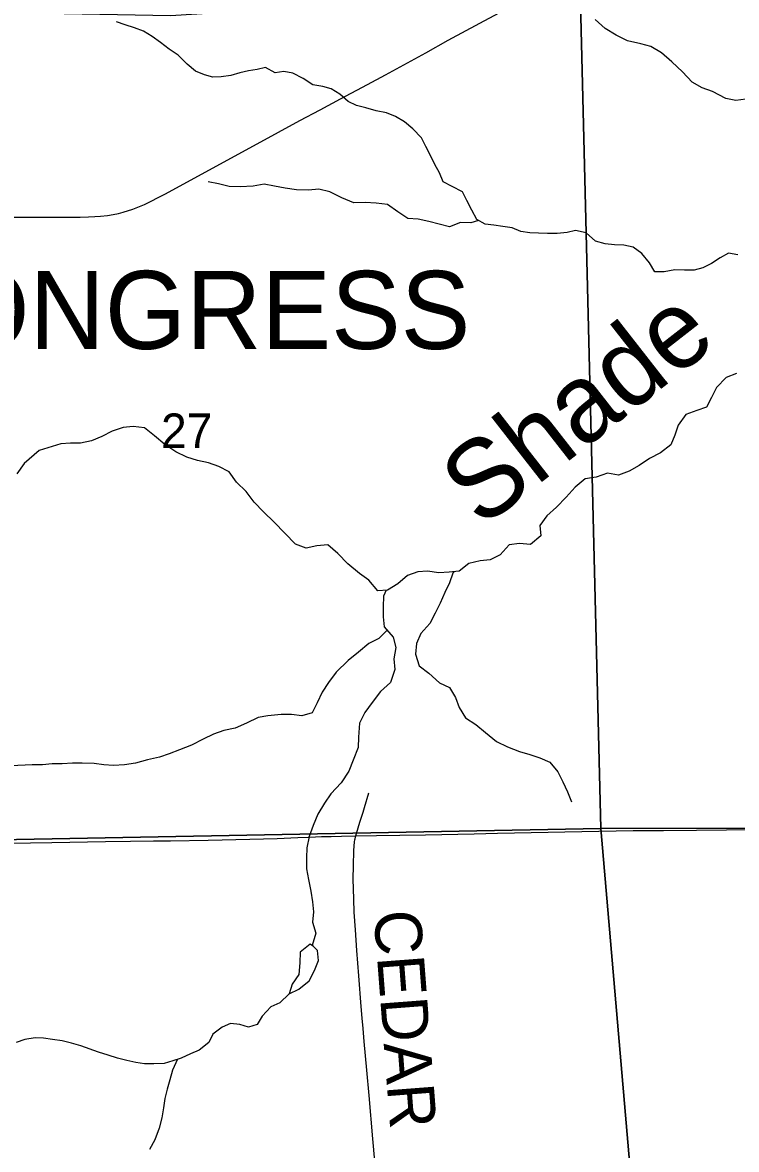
# Model space of a CAD drawing. Extents: x 1985906 to 2360102, y 891258 to 1222054.
# Drawn here: x 2093824 to 2098396, y 1060428 to 1067646 of the extents above; entities that cross this region are included whole.
import ezdxf

# ---------------------------------------------------------------- set-up
doc = ezdxf.new("R2010")
doc.units = 0
for name, color, linetype in [('GM_X_Corporation_Text', 7, 'Continuous'), ('GM_X_County_Road', 7, 'Continuous'), ('GM_X_Minor_Lake', 7, 'Continuous'), ('GM_X_Minor_River', 7, 'Continuous'), ('GM_X_Minor_River_Text', 7, 'Continuous'), ('GM_X_Section', 7, 'Continuous'), ('GM_X_Section_Text', 7, 'Continuous'), ('GM_X_State_Route', 7, 'Continuous'), ('GM_X_Township_Road', 7, 'Continuous'), ('GM_X_Township_Road_Text', 7, 'Continuous')]:
    doc.layers.add(name, color=color, linetype=linetype)

msp = doc.modelspace()

# ---------------------------------------------------------------- linework, layer by layer
at = {"layer": 'GM_X_County_Road'}
for points in [[(2092441.2, 1062369.9), (2092497.9, 1062370.5), (2092600.7, 1062371.7), (2092879.6, 1062376.8), (2093125.4, 1062381.3), (2093601, 1062388.6), (2094011.1, 1062395.1), (2094355.7, 1062400.4), (2094515.5, 1062402.7), (2094661.8, 1062404.5), (2094771.7, 1062405.9), (2095011.9, 1062408.4), (2095279.9, 1062415), (2095454.7, 1062420.6), (2095586.3, 1062425.7), (2095653.8, 1062428.3), (2095700.5, 1062430.3), (2095738.7, 1062432), (2095800.1, 1062432.9), (2095867.4, 1062434.6), (2095957.9, 1062436.2)], [(2095957.9, 1062436.2), (2096090.8, 1062438.5), (2096241.2, 1062441.1), (2096405.3, 1062444.5), (2096717.1, 1062450.4), (2096865.8, 1062453.7), (2097405.8, 1062465.8), (2097733.9, 1062470.5), (2097928.9, 1062472.4), (2098139.9, 1062474.5), (2098331.9, 1062476.3), (2098493, 1062478.1), (2098719.2, 1062479.9), (2098889.8, 1062480.6), (2099071.7, 1062482), (2099176.5, 1062482.8), (2099637.2, 1062485.5), (2100014.5, 1062491.1), (2100199.5, 1062492.6), (2100330.5, 1062492.6)]]:
    msp.add_lwpolyline(points, dxfattribs=at)
at = {"layer": 'GM_X_Minor_Lake'}
msp.add_line((2095713.2, 1061702.1), (2095687.5, 1061728.6), dxfattribs=at)
msp.add_lwpolyline([(2095687.5, 1061728.6), (2095665.6, 1061742.9), (2095602.6, 1061691.6), (2095599.6, 1061623.3), (2095592.5, 1061549.1), (2095551.5, 1061487.4), (2095530.5, 1061425.5), (2095593.2, 1061454.7), (2095660.2, 1061508.1), (2095693.3, 1061573.9), (2095718.3, 1061637.8), (2095713.2, 1061702.1)], dxfattribs=at)
at = {"layer": 'GM_X_Minor_River'}
for points in [[(2096435, 1066798.8), (2096407.7, 1066853.3), (2096378.4, 1066907.9), (2096323, 1066964.9), (2096269.4, 1067009.8), (2096211.6, 1067044.7), (2096153.7, 1067067.6), (2096089.6, 1067080.5), (2096021.6, 1067099.4), (2095963.6, 1067114.3), (2095909.8, 1067141.1), (2095856.2, 1067188), (2095800.5, 1067222.9), (2095746.5, 1067237.6), (2095682.3, 1067246.5), (2095620.7, 1067287.5), (2095554.9, 1067322.5), (2095496.8, 1067333.3), (2095442.4, 1067324), (2095380.7, 1067359), (2095326.3, 1067345.6), (2095269.9, 1067336.4), (2095215.5, 1067325.1), (2095157, 1067307.8), (2095096.6, 1067298.5), (2095042.4, 1067297.2), (2094988.4, 1067312), (2094932.5, 1067334.8), (2094878.9, 1067379.7), (2094819.5, 1067436.8), (2094763.8, 1067475.6), (2094708.2, 1067518.6), (2094654.5, 1067557.4), (2094598.7, 1067590.3), (2094540.8, 1067613.1), (2094480.8, 1067632), (2094424.9, 1067650.8)], [(2098456.5, 1067155.2), (2098392.2, 1067148.1), (2098328.1, 1067159), (2098242.3, 1067204.3), (2098176.4, 1067227.3), (2098112.7, 1067264.2), (2098051.4, 1067331.3), (2097982, 1067394.5), (2097916.5, 1067451.6), (2097846.8, 1067492.7), (2097782.8, 1067509.6), (2097698.7, 1067528.8), (2097625, 1067565.9), (2097555.3, 1067609), (2097491.8, 1067666.1)], [(2098404.1, 1066158.1), (2098346, 1066168.9), (2098291.3, 1066139.5), (2098236.6, 1066104.1), (2098179.9, 1066074.7), (2098125.5, 1066061.4), (2098063.2, 1066060.2), (2098001, 1066063.1), (2097932.6, 1066049.9), (2097874.3, 1066050.7), (2097839, 1066107.4), (2097789.6, 1066166.3), (2097734, 1066207.2), (2097673.9, 1066220), (2097615.7, 1066222.8), (2097555.6, 1066229.6), (2097493.5, 1066246.5), (2097434.1, 1066299.5), (2097366, 1066314.5), (2097311.6, 1066301.2), (2097247.2, 1066296), (2097187, 1066294.8), (2097128.8, 1066297.6), (2097072.6, 1066300.3), (2097014.4, 1066309.1), (2096960.6, 1066332), (2096900.4, 1066340.8), (2096842.3, 1066347.6), (2096786.2, 1066354.4), (2096732.4, 1066385.2), (2096701.1, 1066443.8), (2096669.8, 1066506.5), (2096640.5, 1066561.1), (2096574.7, 1066596.1), (2096516.9, 1066627), (2096493.6, 1066683.5), (2096464.3, 1066738.1), (2096435, 1066798.8)], [(2096743.4, 1066378.9), (2096693.9, 1066363.6), (2096627.7, 1066366.5), (2096559, 1066337.3), (2096426.9, 1066371.2), (2096356.8, 1066386.2), (2096290.6, 1066391.1), (2096227, 1066434.1), (2096161.4, 1066481.2), (2096089.2, 1066490.2), (2096018.9, 1066493.1), (2095944.6, 1066492.1), (2095868.7, 1066523.2), (2095791, 1066562.4), (2095720.9, 1066579.4), (2095654.6, 1066572.3), (2095578.3, 1066575.3), (2095506.2, 1066586.3), (2095438, 1066599.2), (2095372, 1066612.2), (2095301.5, 1066599.1), (2095217.1, 1066594.2), (2095146.8, 1066597.1), (2095078.8, 1066614.1), (2095012.7, 1066627)], [(2098397.2, 1065399.2), (2098330.5, 1065372), (2098267.3, 1065308.6), (2098236.3, 1065244.7), (2098205.3, 1065182.9), (2098142.7, 1065161.6), (2098072.1, 1065136.5), (2098022.9, 1065066.8), (2098001.9, 1065002.9), (2097974.9, 1064941)], [(2097974.9, 1064941), (2097909.9, 1064889.7), (2097839.1, 1064854.5), (2097772.1, 1064809.2), (2097709.4, 1064771.9), (2097640.7, 1064746.7), (2097570.6, 1064759.6), (2097497.9, 1064734.5), (2097427.5, 1064723.4), (2097362.5, 1064670.1), (2097305.3, 1064606.6), (2097244.2, 1064543.1), (2097181.1, 1064485.8), (2097136, 1064424.1), (2097143.1, 1064359.8), (2097076, 1064302.4), (2097005.8, 1064309.4), (2096941.4, 1064300.2), (2096882.3, 1064236.7), (2096819.6, 1064205.4), (2096755.2, 1064198.3), (2096682.6, 1064181.2), (2096619.7, 1064131.8), (2096555.3, 1064126.6), (2096489, 1064121.5), (2096416.9, 1064132.5), (2096354.5, 1064127.3), (2096289.9, 1064104.1), (2096226.9, 1064050.7), (2096162.1, 1064011.4), (2096099.7, 1064006.2), (2096042.5, 1064075.3), (2095980.8, 1064118.3), (2095907.4, 1064179.5), (2095844.1, 1064244.6), (2095778.6, 1064301.7), (2095708.2, 1064294.6), (2095639.7, 1064279.4), (2095571.8, 1064304.4), (2095504.5, 1064375.6), (2095435.3, 1064446.8), (2095365.9, 1064512), (2095306.6, 1064575), (2095255.3, 1064642), (2095193.9, 1064703.1), (2095146.7, 1064767.9), (2095080.9, 1064802.9), (2095014.9, 1064825.9), (2094944.9, 1064840.9), (2094874.9, 1064861.9), (2094805.1, 1064897), (2094735.5, 1064944.1), (2094668, 1064999.2), (2094604.4, 1065050.3), (2094532.3, 1065059.2), (2094467.9, 1065052.1), (2094397.3, 1065028.9), (2094330.5, 1064995.7), (2094265.8, 1064966.4), (2094195.3, 1064951.3), (2094131.1, 1064952.2), (2094068.8, 1064949), (2093929.6, 1064904.7), (2093834, 1064821.6), (2093786.8, 1064756)], [(2096587.6, 1064129.2), (2096579.4, 1064120.3), (2096558.4, 1064058.3), (2096529.4, 1063996.5), (2096498.2, 1063926.6), (2096467.2, 1063862.8), (2096432.1, 1063797), (2096375, 1063733.5), (2096347.9, 1063669.6), (2096340.9, 1063601.4), (2096364, 1063526.8), (2096425.6, 1063479.8), (2096494.9, 1063416.6), (2096558.8, 1063387.7), (2096596, 1063322.9), (2096621.2, 1063258.3), (2096660.4, 1063193.5), (2096726.1, 1063150.5), (2096789.6, 1063099.4), (2096859.1, 1063042.3), (2096928.9, 1063007.2), (2097006.8, 1062978.1), (2097072.8, 1062957.1), (2097136.7, 1062936.2), (2097200.6, 1062909.2), (2097251.9, 1062846.3), (2097285.2, 1062783.6), (2097314.4, 1062718.9), (2097339.5, 1062654.3)], [(2096151.8, 1064010.6), (2096135.4, 1063971.6), (2096132.4, 1063903.4), (2096133.5, 1063839.1), (2096140.6, 1063776.8), (2096197.9, 1063709.7), (2096215, 1063643.2), (2096201.9, 1063571.1), (2096209, 1063502.8), (2096179.7, 1063418.8), (2096116.6, 1063361.4), (2096063.4, 1063291.9), (2096016.2, 1063226.2), (2095981.1, 1063158.4), (2095975.8, 1063070.1), (2095972.9, 1063003.9), (2095941.6, 1062922), (2095912.5, 1062852.1), (2095865.2, 1062776.4), (2095797.9, 1062707.1), (2095756.9, 1062645.4), (2095715.7, 1062575.6), (2095684.5, 1062503.8), (2095659.4, 1062433.8), (2095644.3, 1062359.7), (2095641.4, 1062295.5), (2095642.4, 1062225.2), (2095655.5, 1062156.7), (2095670.4, 1062082.2), (2095681.5, 1062013.8), (2095686.6, 1061949.5), (2095681.6, 1061883.3), (2095702.8, 1061814.7), (2095678.5, 1061734.4)], [(2096159.1, 1063755.1), (2096105.4, 1063700.9), (2096040.7, 1063669.7), (2095975.6, 1063614.3), (2095908.6, 1063561), (2095833.2, 1063485.7), (2095784, 1063420.1), (2095743, 1063358.4), (2095709.9, 1063288.6), (2095678.8, 1063224.7), (2095612.3, 1063205.5), (2095546.1, 1063214.4), (2095479.8, 1063213.3), (2095395.4, 1063206.4), (2095333, 1063195.2), (2095258.1, 1063158), (2095185.4, 1063126.9), (2095112.9, 1063111.8), (2095046.2, 1063088.6), (2094981.5, 1063057.3), (2094906.6, 1063018.1), (2094829.9, 1062989.1), (2094763.2, 1062961.8), (2094700.7, 1062940.6), (2094624.1, 1062923.5), (2094547.5, 1062902.5), (2094477.1, 1062891.4), (2094406.7, 1062888.3), (2094344.5, 1062891.1), (2094282.4, 1062900), (2094206.1, 1062903), (2094143.8, 1062901.8), (2094077.5, 1062898.7), (2094013.2, 1062897.6), (2093950.9, 1062892.4), (2093884.6, 1062891.2), (2093747.9, 1062885)], [(2095530.5, 1061425.5), (2095471.4, 1061368), (2095414.8, 1061342.7), (2095357.7, 1061283.2), (2095326.8, 1061229.4), (2095270.4, 1061212.1), (2095216.4, 1061228.8), (2095156.2, 1061235.7), (2095101.7, 1061212.3), (2095042.8, 1061166.9), (2095015.9, 1061113), (2094954.9, 1061063.6), (2094900.4, 1061040.3), (2094839.7, 1061013), (2094785.2, 1060995.6), (2094730.8, 1060978.3), (2094664.5, 1060977.2), (2094604.2, 1060976), (2094550.1, 1060984.7), (2094492.1, 1060997.5), (2094432, 1061012.4), (2094372, 1061031.3), (2094310.1, 1061052.2), (2094196.2, 1061091.9), (2094138.2, 1061108.7), (2094078.1, 1061123.6), (2094016, 1061132.4), (2093957.9, 1061141.2), (2093903.7, 1061144), (2093837.3, 1061132.8), (2093782.8, 1061113.4)], [(2094816.7, 1061005.7), (2094784.4, 1060935.4), (2094767.4, 1060873.4), (2094750.5, 1060815.4), (2094735.6, 1060755.3), (2094726.7, 1060695.2), (2094715.8, 1060631.1), (2094698.7, 1060565.1), (2094671.6, 1060491.1), (2094636.5, 1060427.3)]]:
    msp.add_lwpolyline(points, dxfattribs=at)
at = {"layer": 'GM_X_Section'}
for points in [[(2092162.6, 1067741.5), (2094770.5, 1067692.1), (2097395.3, 1067860.9), (2097527.5, 1062484.2), (2092422.7, 1062387.4)], [(2097395.3, 1067860.9), (2102888.9, 1067851.5), (2103105, 1062493.2), (2097527.5, 1062484.2)], [(2092422.7, 1062387.4), (2097527.5, 1062484.2), (2097994, 1057075.2), (2097743.8, 1057069.9), (2092680.8, 1057037.4)], [(2097527.5, 1062484.2), (2103105, 1062493.2), (2103305.1, 1057114.9), (2103253.1, 1057114.6), (2097994, 1057075.2)]]:
    msp.add_lwpolyline(points, close=True, dxfattribs=at)
at = {"layer": 'GM_X_State_Route'}
msp.add_lwpolyline([(2093301.9, 1066402), (2093553.3, 1066401.8), (2093767, 1066400), (2094192.8, 1066400.6), (2094246.4, 1066401.7), (2094287.7, 1066403.6), (2094323.6, 1066406.4), (2094367.5, 1066411), (2094404.6, 1066417), (2094437.5, 1066424.1), (2094468.2, 1066431.5), (2094529.6, 1066450.9), (2094604.1, 1066481.2), (2094736, 1066547), (2095326.6, 1066869.8), (2095600.2, 1067018.7), (2095730.6, 1067088.1), (2095859.2, 1067158.1), (2096032.8, 1067250.4), (2096148.4, 1067312.1), (2096407.4, 1067452.8), (2096550.5, 1067533), (2096751.9, 1067642.5), (2096939.5, 1067743.6)], dxfattribs=at)
at = {"layer": 'GM_X_Township_Road'}
for points in [[(2095957.9, 1062436.2), (2095962.7, 1062452.5), (2095973.2, 1062488.1), (2095984.8, 1062525.6), (2096005.8, 1062588.8), (2096014.9, 1062619.4), (2096042, 1062712.7)], [(2096090, 1060234.1), (2096067.1, 1060495.6), (2096043.5, 1060773.6), (2096029.6, 1060937.1), (2096012, 1061120.4), (2096004.6, 1061202.1), (2095998.4, 1061270), (2095992.2, 1061344.6), (2095977.8, 1061540.3), (2095965.5, 1061703.8), (2095956, 1061834.7), (2095948.3, 1061949.3), (2095944.8, 1062031.2), (2095941.4, 1062162.4), (2095942.4, 1062244.4), (2095946.4, 1062342.5), (2095950.3, 1062399.6), (2095952, 1062410.6), (2095953.6, 1062418.4), (2095957.9, 1062436.2)]]:
    msp.add_lwpolyline(points, dxfattribs=at)

# ---------------------------------------------------------------- texts
at = {"layer": 'GM_X_Corporation_Text'}
msp.add_text('CONGRESS', height=500, rotation=0.00001, dxfattribs=at).set_placement((2092865, 1065555.6))
at = {"layer": 'GM_X_Minor_River_Text'}
msp.add_text('Shade', height=500.16, rotation=37.99011, dxfattribs=at).set_placement((2096762.1, 1064400.3))
at = {"layer": 'GM_X_Section_Text'}
msp.add_text('27', height=221, rotation=0.00001, dxfattribs=at).set_placement((2094710.8, 1064921.5))
at = {"layer": 'GM_X_Township_Road_Text'}
msp.add_text('CEDAR', height=300, rotation=274.38355, dxfattribs=at).set_placement((2096071.8, 1061951.5))

doc.saveas('drawing.dxf')
